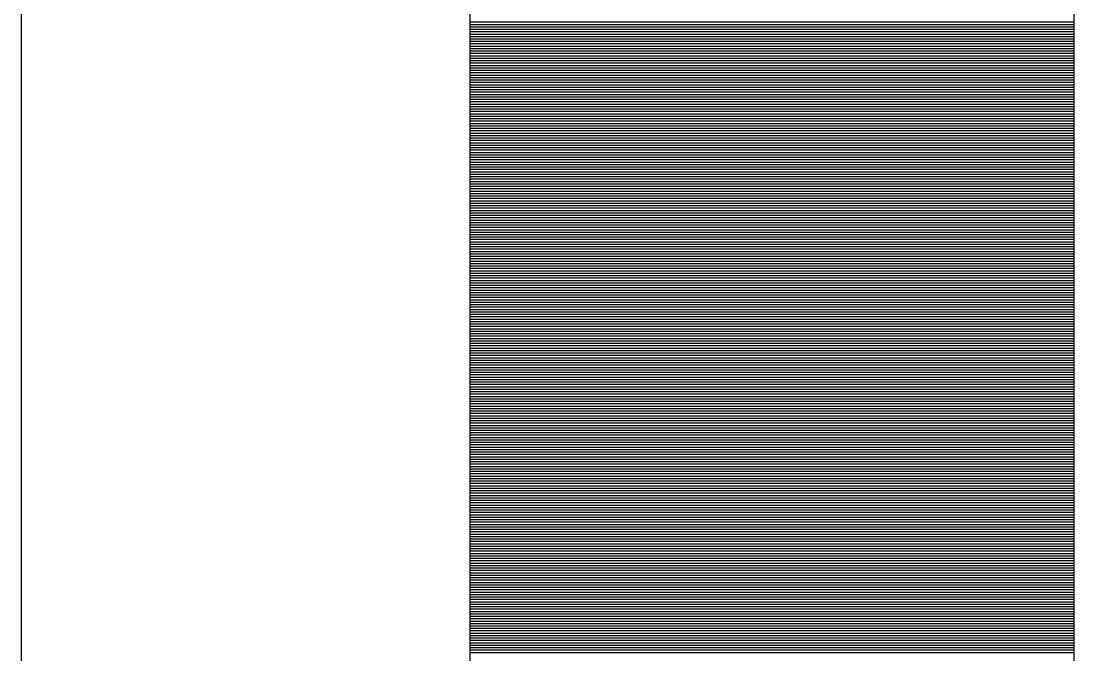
# Model space of a CAD drawing. Extents: x 1678017 to 1687792, y 404433 to 413488.
# Drawn here: x 1684279.56 to 1684283.917, y 411323.319 to 411325.939 of the extents above; entities that cross this region are included whole.
import ezdxf

# ---------------------------------------------------------------- set-up
doc = ezdxf.new("R2010")
doc.units = 0
doc.layers.add('Default', color=7, linetype='Continuous')

msp = doc.modelspace()

# ---------------------------------------------------------------- linework, layer by layer
at = {"layer": 'Default'}
for p, q in [((1684279.5599, 411394.8525), (1684279.5599, 411320.7127)), ((1684281.4171, 411330.5591), (1684281.4171, 411313.1741)), ((1684283.9171, 411330.5591), (1684283.9171, 411313.1741)), ((1684283.9171, 411325.9345), (1684281.4171, 411325.9345)), ((1684283.9171, 411325.9245), (1684281.4171, 411325.9245)), ((1684283.9171, 411325.9145), (1684281.4171, 411325.9145)), ((1684283.9171, 411325.9045), (1684281.4171, 411325.9045)), ((1684283.9171, 411325.8945), (1684281.4171, 411325.8945)), ((1684283.9171, 411325.8845), (1684281.4171, 411325.8845)), ((1684283.9171, 411325.8745), (1684281.4171, 411325.8745)), ((1684283.9171, 411325.8645), (1684281.4171, 411325.8645)), ((1684283.9171, 411325.8545), (1684281.4171, 411325.8545)), ((1684283.9171, 411325.8445), (1684281.4171, 411325.8445)), ((1684283.9171, 411325.8345), (1684281.4171, 411325.8345)), ((1684283.9171, 411325.8245), (1684281.4171, 411325.8245)), ((1684283.9171, 411325.8145), (1684281.4171, 411325.8145)), ((1684283.9171, 411325.8045), (1684281.4171, 411325.8045)), ((1684283.9171, 411325.7945), (1684281.4171, 411325.7945)), ((1684283.9171, 411325.7845), (1684281.4171, 411325.7845)), ((1684283.9171, 411325.7745), (1684281.4171, 411325.7745)), ((1684283.9171, 411325.7645), (1684281.4171, 411325.7645)), ((1684283.9171, 411325.7545), (1684281.4171, 411325.7545)), ((1684283.9171, 411325.7445), (1684281.4171, 411325.7445)), ((1684283.9171, 411325.7345), (1684281.4171, 411325.7345)), ((1684283.9171, 411325.7245), (1684281.4171, 411325.7245)), ((1684283.9171, 411325.7145), (1684281.4171, 411325.7145)), ((1684283.9171, 411325.7045), (1684281.4171, 411325.7045)), ((1684283.9171, 411325.6945), (1684281.4171, 411325.6945)), ((1684283.9171, 411325.6845), (1684281.4171, 411325.6845)), ((1684283.9171, 411325.6745), (1684281.4171, 411325.6745)), ((1684283.9171, 411325.6645), (1684281.4171, 411325.6645)), ((1684283.9171, 411325.6545), (1684281.4171, 411325.6545)), ((1684283.9171, 411325.6445), (1684281.4171, 411325.6445)), ((1684283.9171, 411325.6345), (1684281.4171, 411325.6345)), ((1684283.9171, 411325.6245), (1684281.4171, 411325.6245)), ((1684283.9171, 411325.6145), (1684281.4171, 411325.6145)), ((1684283.9171, 411325.6045), (1684281.4171, 411325.6045)), ((1684283.9171, 411325.5945), (1684281.4171, 411325.5945)), ((1684283.9171, 411325.5845), (1684281.4171, 411325.5845)), ((1684283.9171, 411325.5745), (1684281.4171, 411325.5745)), ((1684283.9171, 411325.5645), (1684281.4171, 411325.5645)), ((1684283.9171, 411325.5545), (1684281.4171, 411325.5545)), ((1684283.9171, 411325.5445), (1684281.4171, 411325.5445)), ((1684283.9171, 411325.5345), (1684281.4171, 411325.5345)), ((1684283.9171, 411325.5245), (1684281.4171, 411325.5245)), ((1684283.9171, 411325.5145), (1684281.4171, 411325.5145)), ((1684283.9171, 411325.5045), (1684281.4171, 411325.5045)), ((1684283.9171, 411325.4945), (1684281.4171, 411325.4945)), ((1684283.9171, 411325.4845), (1684281.4171, 411325.4845)), ((1684283.9171, 411325.4745), (1684281.4171, 411325.4745)), ((1684283.9171, 411325.4645), (1684281.4171, 411325.4645)), ((1684283.9171, 411325.4545), (1684281.4171, 411325.4545)), ((1684283.9171, 411325.4445), (1684281.4171, 411325.4445)), ((1684283.9171, 411325.4345), (1684281.4171, 411325.4345)), ((1684283.9171, 411325.4245), (1684281.4171, 411325.4245)), ((1684283.9171, 411325.4145), (1684281.4171, 411325.4145)), ((1684283.9171, 411325.4045), (1684281.4171, 411325.4045)), ((1684283.9171, 411325.3945), (1684281.4171, 411325.3945)), ((1684283.9171, 411325.3845), (1684281.4171, 411325.3845)), ((1684283.9171, 411325.3745), (1684281.4171, 411325.3745)), ((1684283.9171, 411325.3645), (1684281.4171, 411325.3645)), ((1684283.9171, 411325.3545), (1684281.4171, 411325.3545)), ((1684283.9171, 411325.3445), (1684281.4171, 411325.3445)), ((1684283.9171, 411325.3345), (1684281.4171, 411325.3345)), ((1684283.9171, 411325.3245), (1684281.4171, 411325.3245)), ((1684283.9171, 411325.3145), (1684281.4171, 411325.3145)), ((1684283.9171, 411325.3045), (1684281.4171, 411325.3045)), ((1684283.9171, 411325.2945), (1684281.4171, 411325.2945)), ((1684283.9171, 411325.2845), (1684281.4171, 411325.2845)), ((1684283.9171, 411325.2745), (1684281.4171, 411325.2745)), ((1684283.9171, 411325.2645), (1684281.4171, 411325.2645)), ((1684283.9171, 411325.2545), (1684281.4171, 411325.2545)), ((1684283.9171, 411325.2445), (1684281.4171, 411325.2445)), ((1684283.9171, 411325.2345), (1684281.4171, 411325.2345)), ((1684283.9171, 411325.2245), (1684281.4171, 411325.2245)), ((1684283.9171, 411325.2145), (1684281.4171, 411325.2145)), ((1684283.9171, 411325.2045), (1684281.4171, 411325.2045)), ((1684283.9171, 411325.1945), (1684281.4171, 411325.1945)), ((1684283.9171, 411325.1845), (1684281.4171, 411325.1845)), ((1684283.9171, 411325.1745), (1684281.4171, 411325.1745)), ((1684283.9171, 411325.1645), (1684281.4171, 411325.1645)), ((1684283.9171, 411325.1545), (1684281.4171, 411325.1545)), ((1684283.9171, 411325.1445), (1684281.4171, 411325.1445)), ((1684283.9171, 411325.1345), (1684281.4171, 411325.1345)), ((1684283.9171, 411325.1245), (1684281.4171, 411325.1245)), ((1684283.9171, 411325.1145), (1684281.4171, 411325.1145)), ((1684283.9171, 411325.1045), (1684281.4171, 411325.1045)), ((1684283.9171, 411325.0945), (1684281.4171, 411325.0945)), ((1684283.9171, 411325.0845), (1684281.4171, 411325.0845)), ((1684283.9171, 411325.0745), (1684281.4171, 411325.0745)), ((1684283.9171, 411325.0645), (1684281.4171, 411325.0645)), ((1684283.9171, 411325.0545), (1684281.4171, 411325.0545)), ((1684283.9171, 411325.0445), (1684281.4171, 411325.0445)), ((1684283.9171, 411325.0345), (1684281.4171, 411325.0345)), ((1684283.9171, 411325.0245), (1684281.4171, 411325.0245)), ((1684283.9171, 411325.0145), (1684281.4171, 411325.0145)), ((1684283.9171, 411325.0045), (1684281.4171, 411325.0045)), ((1684283.9171, 411324.9945), (1684281.4171, 411324.9945)), ((1684283.9171, 411324.9845), (1684281.4171, 411324.9845)), ((1684283.9171, 411324.9745), (1684281.4171, 411324.9745)), ((1684283.9171, 411324.9645), (1684281.4171, 411324.9645)), ((1684283.9171, 411324.9545), (1684281.4171, 411324.9545)), ((1684283.9171, 411324.9445), (1684281.4171, 411324.9445)), ((1684283.9171, 411324.9345), (1684281.4171, 411324.9345)), ((1684283.9171, 411324.9245), (1684281.4171, 411324.9245)), ((1684283.9171, 411324.9145), (1684281.4171, 411324.9145)), ((1684283.9171, 411324.9045), (1684281.4171, 411324.9045)), ((1684283.9171, 411324.8945), (1684281.4171, 411324.8945)), ((1684283.9171, 411324.8845), (1684281.4171, 411324.8845)), ((1684283.9171, 411324.8745), (1684281.4171, 411324.8745)), ((1684283.9171, 411324.8645), (1684281.4171, 411324.8645)), ((1684283.9171, 411324.8545), (1684281.4171, 411324.8545)), ((1684283.9171, 411324.8445), (1684281.4171, 411324.8445)), ((1684283.9171, 411324.8345), (1684281.4171, 411324.8345)), ((1684283.9171, 411324.8245), (1684281.4171, 411324.8245)), ((1684283.9171, 411324.8145), (1684281.4171, 411324.8145)), ((1684283.9171, 411324.8045), (1684281.4171, 411324.8045)), ((1684283.9171, 411324.7945), (1684281.4171, 411324.7945)), ((1684283.9171, 411324.7845), (1684281.4171, 411324.7845)), ((1684283.9171, 411324.7745), (1684281.4171, 411324.7745)), ((1684283.9171, 411324.7645), (1684281.4171, 411324.7645)), ((1684283.9171, 411324.7545), (1684281.4171, 411324.7545)), ((1684283.9171, 411324.7445), (1684281.4171, 411324.7445)), ((1684283.9171, 411324.7345), (1684281.4171, 411324.7345)), ((1684283.9171, 411324.7245), (1684281.4171, 411324.7245)), ((1684283.9171, 411324.7145), (1684281.4171, 411324.7145)), ((1684283.9171, 411324.7045), (1684281.4171, 411324.7045)), ((1684283.9171, 411324.6945), (1684281.4171, 411324.6945)), ((1684283.9171, 411324.6845), (1684281.4171, 411324.6845)), ((1684283.9171, 411324.6745), (1684281.4171, 411324.6745)), ((1684283.9171, 411324.6645), (1684281.4171, 411324.6645)), ((1684283.9171, 411324.6545), (1684281.4171, 411324.6545)), ((1684283.9171, 411324.6445), (1684281.4171, 411324.6445)), ((1684283.9171, 411324.6345), (1684281.4171, 411324.6345)), ((1684283.9171, 411324.6245), (1684281.4171, 411324.6245)), ((1684283.9171, 411324.6145), (1684281.4171, 411324.6145)), ((1684283.9171, 411324.6045), (1684281.4171, 411324.6045)), ((1684283.9171, 411324.5945), (1684281.4171, 411324.5945)), ((1684283.9171, 411324.5845), (1684281.4171, 411324.5845)), ((1684283.9171, 411324.5745), (1684281.4171, 411324.5745)), ((1684283.9171, 411324.5645), (1684281.4171, 411324.5645)), ((1684283.9171, 411324.5545), (1684281.4171, 411324.5545)), ((1684283.9171, 411324.5445), (1684281.4171, 411324.5445)), ((1684283.9171, 411324.5345), (1684281.4171, 411324.5345)), ((1684283.9171, 411324.5245), (1684281.4171, 411324.5245)), ((1684283.9171, 411324.5145), (1684281.4171, 411324.5145)), ((1684283.9171, 411324.5045), (1684281.4171, 411324.5045)), ((1684283.9171, 411324.4945), (1684281.4171, 411324.4945)), ((1684283.9171, 411324.4845), (1684281.4171, 411324.4845)), ((1684283.9171, 411324.4745), (1684281.4171, 411324.4745)), ((1684283.9171, 411324.4645), (1684281.4171, 411324.4645)), ((1684283.9171, 411324.4545), (1684281.4171, 411324.4545)), ((1684283.9171, 411324.4445), (1684281.4171, 411324.4445)), ((1684283.9171, 411324.4345), (1684281.4171, 411324.4345)), ((1684283.9171, 411324.4245), (1684281.4171, 411324.4245)), ((1684283.9171, 411324.4145), (1684281.4171, 411324.4145)), ((1684283.9171, 411324.4045), (1684281.4171, 411324.4045)), ((1684283.9171, 411324.3945), (1684281.4171, 411324.3945)), ((1684283.9171, 411324.3845), (1684281.4171, 411324.3845)), ((1684283.9171, 411324.3745), (1684281.4171, 411324.3745)), ((1684283.9171, 411324.3645), (1684281.4171, 411324.3645)), ((1684283.9171, 411324.3545), (1684281.4171, 411324.3545)), ((1684283.9171, 411324.3445), (1684281.4171, 411324.3445)), ((1684283.9171, 411324.3345), (1684281.4171, 411324.3345)), ((1684283.9171, 411324.3245), (1684281.4171, 411324.3245)), ((1684283.9171, 411324.3145), (1684281.4171, 411324.3145)), ((1684283.9171, 411324.3045), (1684281.4171, 411324.3045)), ((1684283.9171, 411324.2945), (1684281.4171, 411324.2945)), ((1684283.9171, 411324.2845), (1684281.4171, 411324.2845)), ((1684283.9171, 411324.2745), (1684281.4171, 411324.2745)), ((1684283.9171, 411324.2645), (1684281.4171, 411324.2645)), ((1684283.9171, 411324.2545), (1684281.4171, 411324.2545)), ((1684283.9171, 411324.2445), (1684281.4171, 411324.2445)), ((1684283.9171, 411324.2345), (1684281.4171, 411324.2345)), ((1684283.9171, 411324.2245), (1684281.4171, 411324.2245)), ((1684283.9171, 411324.2145), (1684281.4171, 411324.2145)), ((1684283.9171, 411324.2045), (1684281.4171, 411324.2045)), ((1684283.9171, 411324.1945), (1684281.4171, 411324.1945)), ((1684283.9171, 411324.1845), (1684281.4171, 411324.1845)), ((1684283.9171, 411324.1745), (1684281.4171, 411324.1745)), ((1684283.9171, 411324.1645), (1684281.4171, 411324.1645)), ((1684283.9171, 411324.1545), (1684281.4171, 411324.1545)), ((1684283.9171, 411324.1445), (1684281.4171, 411324.1445)), ((1684283.9171, 411324.1345), (1684281.4171, 411324.1345)), ((1684283.9171, 411324.1245), (1684281.4171, 411324.1245)), ((1684283.9171, 411324.1145), (1684281.4171, 411324.1145)), ((1684283.9171, 411324.1045), (1684281.4171, 411324.1045)), ((1684283.9171, 411324.0945), (1684281.4171, 411324.0945)), ((1684283.9171, 411324.0845), (1684281.4171, 411324.0845)), ((1684283.9171, 411324.0745), (1684281.4171, 411324.0745)), ((1684283.9171, 411324.0645), (1684281.4171, 411324.0645)), ((1684283.9171, 411324.0545), (1684281.4171, 411324.0545)), ((1684283.9171, 411324.0445), (1684281.4171, 411324.0445)), ((1684283.9171, 411324.0345), (1684281.4171, 411324.0345)), ((1684283.9171, 411324.0245), (1684281.4171, 411324.0245)), ((1684283.9171, 411324.0145), (1684281.4171, 411324.0145)), ((1684283.9171, 411324.0045), (1684281.4171, 411324.0045)), ((1684283.9171, 411323.9945), (1684281.4171, 411323.9945)), ((1684283.9171, 411323.9845), (1684281.4171, 411323.9845)), ((1684283.9171, 411323.9745), (1684281.4171, 411323.9745)), ((1684283.9171, 411323.9645), (1684281.4171, 411323.9645)), ((1684283.9171, 411323.9545), (1684281.4171, 411323.9545)), ((1684283.9171, 411323.9445), (1684281.4171, 411323.9445)), ((1684283.9171, 411323.9345), (1684281.4171, 411323.9345)), ((1684283.9171, 411323.9245), (1684281.4171, 411323.9245)), ((1684283.9171, 411323.9145), (1684281.4171, 411323.9145)), ((1684283.9171, 411323.9045), (1684281.4171, 411323.9045)), ((1684283.9171, 411323.8945), (1684281.4171, 411323.8945)), ((1684283.9171, 411323.8845), (1684281.4171, 411323.8845)), ((1684283.9171, 411323.8745), (1684281.4171, 411323.8745)), ((1684283.9171, 411323.8645), (1684281.4171, 411323.8645)), ((1684283.9171, 411323.8545), (1684281.4171, 411323.8545)), ((1684283.9171, 411323.8445), (1684281.4171, 411323.8445)), ((1684283.9171, 411323.8345), (1684281.4171, 411323.8345)), ((1684283.9171, 411323.8245), (1684281.4171, 411323.8245)), ((1684283.9171, 411323.8145), (1684281.4171, 411323.8145)), ((1684283.9171, 411323.8045), (1684281.4171, 411323.8045)), ((1684283.9171, 411323.7945), (1684281.4171, 411323.7945)), ((1684283.9171, 411323.7845), (1684281.4171, 411323.7845)), ((1684283.9171, 411323.7745), (1684281.4171, 411323.7745)), ((1684283.9171, 411323.7645), (1684281.4171, 411323.7645)), ((1684283.9171, 411323.7545), (1684281.4171, 411323.7545)), ((1684283.9171, 411323.7445), (1684281.4171, 411323.7445)), ((1684283.9171, 411323.7345), (1684281.4171, 411323.7345)), ((1684283.9171, 411323.7245), (1684281.4171, 411323.7245)), ((1684283.9171, 411323.7145), (1684281.4171, 411323.7145)), ((1684283.9171, 411323.7045), (1684281.4171, 411323.7045)), ((1684283.9171, 411323.6945), (1684281.4171, 411323.6945)), ((1684283.9171, 411323.6845), (1684281.4171, 411323.6845)), ((1684283.9171, 411323.6745), (1684281.4171, 411323.6745)), ((1684283.9171, 411323.6645), (1684281.4171, 411323.6645)), ((1684283.9171, 411323.6545), (1684281.4171, 411323.6545)), ((1684283.9171, 411323.6445), (1684281.4171, 411323.6445)), ((1684283.9171, 411323.6345), (1684281.4171, 411323.6345)), ((1684283.9171, 411323.6245), (1684281.4171, 411323.6245)), ((1684283.9171, 411323.6145), (1684281.4171, 411323.6145)), ((1684283.9171, 411323.6045), (1684281.4171, 411323.6045)), ((1684283.9171, 411323.5945), (1684281.4171, 411323.5945)), ((1684283.9171, 411323.5845), (1684281.4171, 411323.5845)), ((1684283.9171, 411323.5745), (1684281.4171, 411323.5745)), ((1684283.9171, 411323.5645), (1684281.4171, 411323.5645)), ((1684283.9171, 411323.5545), (1684281.4171, 411323.5545)), ((1684283.9171, 411323.5445), (1684281.4171, 411323.5445)), ((1684283.9171, 411323.5345), (1684281.4171, 411323.5345)), ((1684283.9171, 411323.5245), (1684281.4171, 411323.5245)), ((1684283.9171, 411323.5145), (1684281.4171, 411323.5145)), ((1684283.9171, 411323.5045), (1684281.4171, 411323.5045)), ((1684283.9171, 411323.4945), (1684281.4171, 411323.4945)), ((1684283.9171, 411323.4845), (1684281.4171, 411323.4845)), ((1684283.9171, 411323.4745), (1684281.4171, 411323.4745)), ((1684283.9171, 411323.4645), (1684281.4171, 411323.4645)), ((1684283.9171, 411323.4545), (1684281.4171, 411323.4545)), ((1684283.9171, 411323.4445), (1684281.4171, 411323.4445)), ((1684283.9171, 411323.4345), (1684281.4171, 411323.4345)), ((1684283.9171, 411323.4245), (1684281.4171, 411323.4245)), ((1684283.9171, 411323.4145), (1684281.4171, 411323.4145)), ((1684283.9171, 411323.4045), (1684281.4171, 411323.4045)), ((1684283.9171, 411323.3945), (1684281.4171, 411323.3945)), ((1684283.9171, 411323.3845), (1684281.4171, 411323.3845)), ((1684283.9171, 411323.3745), (1684281.4171, 411323.3745)), ((1684283.9171, 411323.3645), (1684281.4171, 411323.3645)), ((1684283.9171, 411323.3545), (1684281.4171, 411323.3545)), ((1684283.9171, 411323.3445), (1684281.4171, 411323.3445)), ((1684283.9171, 411323.3345), (1684281.4171, 411323.3345)), ((1684283.9171, 411323.3245), (1684281.4171, 411323.3245))]:
    msp.add_line(p, q, dxfattribs=at)

doc.saveas('drawing.dxf')
